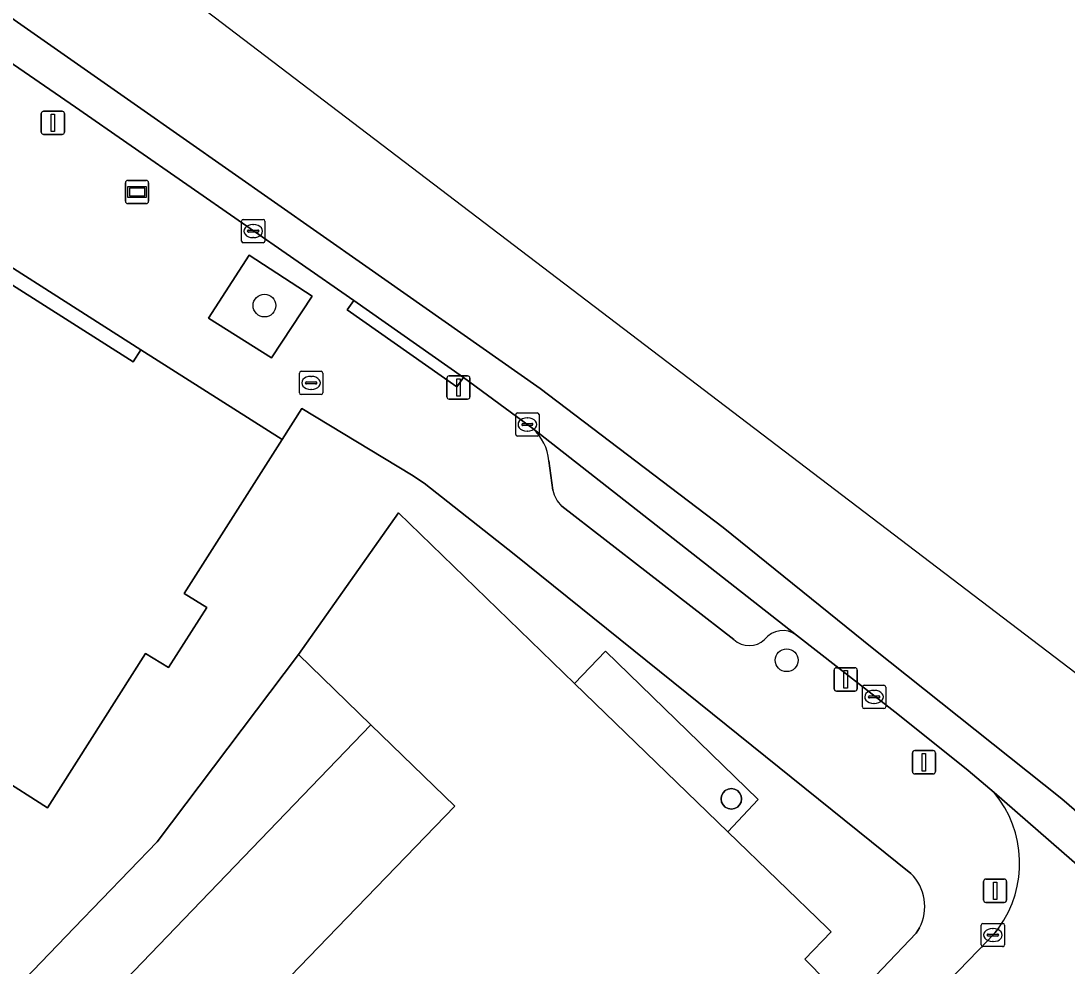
# Model space of a CAD drawing. Extents: x 160349 to 161355, y 381727 to 382854.
# Drawn here: x 161004.1 to 161048.99, y 382748.36 to 382788.93 of the extents above; entities that cross this region are included whole.
import ezdxf

# ---------------------------------------------------------------- set-up
doc = ezdxf.new("R2010")
doc.units = 0
for name, color, linetype in [('IMGEO_Boom', 7, 'Continuous'), ('IMGEO_Brandkraan', 7, 'Continuous'), ('IMGEO_Drukknoppaal', 7, 'Continuous'), ('IMGEO_Erf', 7, 'Continuous'), ('IMGEO_Groenvoorziening', 7, 'Continuous'), ('IMGEO_Kolk', 7, 'Continuous'), ('IMGEO_Lichtmast', 7, 'Continuous'), ('IMGEO_Pand', 7, 'Continuous'), ('IMGEO_Pand_overbouw', 7, 'Continuous'), ('IMGEO_Parkeervlak_open', 7, 'Continuous'), ('IMGEO_Rijbaan_lokaal_gesloten', 7, 'Continuous'), ('IMGEO_Rijbaan_lokaal_open', 7, 'Continuous'), ('IMGEO_Verkeersregelinstallatiepaal', 7, 'Continuous'), ('IMGEO_Voetpad_open', 7, 'Continuous'), ('IMGEO_Wegwijzer', 7, 'Continuous')]:
    doc.layers.add(name, color=color, linetype=linetype)

msp = doc.modelspace()

# ---------------------------------------------------------------- linework, layer by layer
at = {"layer": 'IMGEO_Boom'}
for centre in [(161014.548, 382776.709), (161036.956, 382761.485)]:
    msp.add_circle(centre, 0.489, dxfattribs=at)
at = {"layer": 'IMGEO_Brandkraan'}
for p, q in [((161016.123, 382773.888), (161016.975, 382773.888)), ((161016.048, 382772.962), (161016.048, 382773.814)), ((161016.35, 382773.431), (161016.748, 382773.431)), ((161016.536, 382773.668), (161016.561, 382773.668)), ((161017.049, 382773.814), (161017.049, 382772.962)), ((161016.307, 382773.382), (161016.307, 382773.394)), ((161016.745, 382773.345), (161016.347, 382773.345)), ((161016.559, 382773.108), (161016.534, 382773.108)), ((161016.791, 382773.394), (161016.791, 382773.382)), ((161016.975, 382772.888), (161016.123, 382772.888))]:
    msp.add_line(p, q, dxfattribs=at)
for points in [[(161016.123, 382773.888), (161016.975, 382773.888)], [(161016.048, 382772.962), (161016.048, 382773.814)], [(161017.049, 382773.814), (161017.049, 382772.962)], [(161016.975, 382772.888), (161016.123, 382772.888)]]:
    msp.add_lwpolyline(points, dxfattribs=at)
for centre, radius, start, end in [((161016.125, 382773.812), 0.0765, 91.552, 178.448), ((161016.125, 382773.812), 0.0765, 91.552, 178.448), ((161016.973, 382773.812), 0.0765, 1.552, 88.448), ((161016.973, 382773.812), 0.0765, 1.552, 88.448), ((161016.347, 382773.391), 0.0403, 85.8775, 175.7526), ((161016.752, 382773.393), 0.0386, 1.7309, 96.639), ((161016.344, 382773.381), 0.0366, 178.938, 274.7102), ((161016.748, 382773.388), 0.043, 264.8664, 352.4533), ((161016.125, 382772.964), 0.0765, 181.552, 268.448), ((161016.125, 382772.964), 0.0765, 181.552, 268.448), ((161016.973, 382772.964), 0.0765, 271.552, 358.448), ((161016.973, 382772.964), 0.0765, 271.552, 358.448)]:
    msp.add_arc(centre, radius, start, end, dxfattribs=at)
for centre, major_axis, ratio, start_param, end_param in [((161016.535, 382773.388), (-0.387, 0.002), 0.722429, 4.712389, 7.853982), ((161016.56, 382773.388), (-0.39, 0.002), 0.717154, 1.570796, 4.712389)]:
    msp.add_ellipse(centre, major_axis=major_axis, ratio=ratio, start_param=start_param, end_param=end_param, dxfattribs=at)
at = {"layer": 'IMGEO_Drukknoppaal'}
for p, q in [((161038.993, 382760.265), (161038.993, 382761.065)), ((161038.993, 382761.065), (161038.993, 382760.265)), ((161039.093, 382761.165), (161039.883, 382761.165)), ((161039.883, 382761.165), (161039.093, 382761.165)), ((161039.983, 382761.065), (161039.983, 382760.265)), ((161039.983, 382760.265), (161039.983, 382761.065)), ((161039.883, 382760.165), (161039.093, 382760.165)), ((161039.093, 382760.165), (161039.883, 382760.165))]:
    msp.add_line(p, q, dxfattribs=at)
msp.add_lwpolyline([(161039.413, 382761.04), (161039.563, 382761.04), (161039.563, 382760.29), (161039.413, 382760.29), (161039.413, 382761.04)], dxfattribs=at)
for centre, start, end in [((161039.093, 382761.065), 90, 180), ((161039.093, 382761.065), 90, 180), ((161039.883, 382761.065), 0, 90), ((161039.883, 382761.065), 360, 90), ((161039.093, 382760.265), 180, 270), ((161039.093, 382760.265), 180, 270), ((161039.883, 382760.265), 270, 0), ((161039.883, 382760.265), 270, 0)]:
    msp.add_arc(centre, 0.1, start, end, dxfattribs=at)
at = {"layer": 'IMGEO_Erf'}
for points in [[(161042.286, 382752.336), (161025.262, 382766.044), (161021.404, 382769.082), (161020.859, 382769.438), (161016.151, 382772.289), (161015.308, 382770.955), (161011.102, 382764.349), (161012.07, 382763.744), (161010.433, 382761.174), (161009.443, 382761.772), (161005.235, 382755.152), (161001.016, 382757.835), (161000, 382758.481), (160999.168, 382759.01), (160999.49, 382759.517), (160955.527, 382787.463)], [(161003.742, 382777.582), (161008.915, 382774.301), (161009.239, 382774.807), (161000, 382780.699)], [(160961.288, 382738.044), (160975.766, 382724.052), (160978.283, 382721.619), (160989.597, 382733.197), (160989.907, 382732.897), (161000, 382743.372), (161006.387, 382750), (161009.94, 382753.687), (161016.012, 382761.728), (161020.296, 382767.816), (161027.855, 382760.495), (161034.431, 382754.127), (161038.692, 382750), (161038.868, 382749.83), (161037.734, 382748.655), (161039.619, 382746.743), (161042.518, 382749.777), (161042.654, 382750)]]:
    msp.add_lwpolyline(points, dxfattribs=at)
for points in [[(161019.116, 382758.717), (161010.726, 382750), (161000, 382738.857), (160980.973, 382719.09), (160992.321, 382708.094), (160993.734, 382709.357), (160984.512, 382718.361), (160996.501, 382730.815), (160997.877, 382729.521), (161000, 382731.717), (161017.671, 382750), (161022.719, 382755.223), (161021.371, 382756.531)], [(161034.226, 382755.277), (161034.164, 382755.4), (161034.142, 382755.536), (161034.164, 382755.672), (161034.226, 382755.795), (161034.323, 382755.892), (161034.446, 382755.954), (161034.582, 382755.976), (161034.718, 382755.954), (161034.841, 382755.892), (161034.938, 382755.795), (161035, 382755.672), (161035.022, 382755.536), (161035, 382755.4), (161034.938, 382755.277), (161034.841, 382755.18), (161034.718, 382755.118), (161034.582, 382755.096), (161034.446, 382755.118), (161034.323, 382755.18)]]:
    msp.add_lwpolyline(points, close=True, dxfattribs=at)
msp.add_arc((161040.896, 382750.92), 1.984, 332.3745, 45.5304, dxfattribs=at)
at = {"layer": 'IMGEO_Groenvoorziening'}
msp.add_lwpolyline([(161014.852, 382774.46), (161016.593, 382777.119), (161013.889, 382778.869), (161012.141, 382776.168)], close=True, dxfattribs=at)
at = {"layer": 'IMGEO_Kolk'}
for p, q in [((161013.564, 382779.479), (161013.564, 382780.331)), ((161013.639, 382780.405), (161014.491, 382780.405)), ((161014.052, 382780.185), (161014.077, 382780.185)), ((161014.565, 382780.331), (161014.565, 382779.479)), ((161013.823, 382779.899), (161013.823, 382779.911)), ((161014.261, 382779.862), (161013.863, 382779.862)), ((161013.866, 382779.948), (161014.264, 382779.948)), ((161014.307, 382779.911), (161014.307, 382779.899)), ((161014.491, 382779.405), (161013.639, 382779.405)), ((161014.075, 382779.625), (161014.05, 382779.625)), ((161025.403, 382772.104), (161026.255, 382772.104)), ((161025.328, 382771.178), (161025.328, 382772.03)), ((161025.63, 382771.647), (161026.028, 382771.647)), ((161025.816, 382771.884), (161025.841, 382771.884)), ((161026.329, 382772.03), (161026.329, 382771.178)), ((161025.587, 382771.598), (161025.587, 382771.61)), ((161026.025, 382771.561), (161025.627, 382771.561)), ((161025.839, 382771.324), (161025.814, 382771.324)), ((161026.071, 382771.61), (161026.071, 382771.598)), ((161026.255, 382771.104), (161025.403, 382771.104)), ((161040.28, 382760.411), (161041.132, 382760.411)), ((161040.205, 382759.485), (161040.205, 382760.337)), ((161040.693, 382760.191), (161040.718, 382760.191)), ((161041.206, 382760.337), (161041.206, 382759.485)), ((161040.464, 382759.905), (161040.464, 382759.917)), ((161040.902, 382759.868), (161040.504, 382759.868)), ((161040.507, 382759.954), (161040.905, 382759.954)), ((161040.716, 382759.631), (161040.691, 382759.631)), ((161040.948, 382759.917), (161040.948, 382759.905)), ((161041.132, 382759.411), (161040.28, 382759.411)), ((161045.305, 382749.267), (161045.305, 382750.119)), ((161045.38, 382750.193), (161046.232, 382750.193)), ((161046.306, 382750.119), (161046.306, 382749.267)), ((161045.564, 382749.687), (161045.564, 382749.699)), ((161046.002, 382749.65), (161045.604, 382749.65)), ((161045.607, 382749.736), (161046.005, 382749.736)), ((161045.793, 382749.973), (161045.818, 382749.973)), ((161046.048, 382749.699), (161046.048, 382749.687)), ((161046.232, 382749.193), (161045.38, 382749.193)), ((161045.816, 382749.413), (161045.791, 382749.413))]:
    msp.add_line(p, q, dxfattribs=at)
for points in [[(161013.564, 382779.479), (161013.564, 382780.331)], [(161013.639, 382780.405), (161014.491, 382780.405)], [(161014.565, 382780.331), (161014.565, 382779.479)], [(161014.491, 382779.405), (161013.639, 382779.405)], [(161025.403, 382772.104), (161026.255, 382772.104)], [(161025.328, 382771.178), (161025.328, 382772.03)], [(161026.329, 382772.03), (161026.329, 382771.178)], [(161026.255, 382771.104), (161025.403, 382771.104)], [(161040.28, 382760.411), (161041.132, 382760.411)], [(161040.205, 382759.485), (161040.205, 382760.337)], [(161041.206, 382760.337), (161041.206, 382759.485)], [(161041.132, 382759.411), (161040.28, 382759.411)], [(161045.305, 382749.267), (161045.305, 382750.119)], [(161045.38, 382750.193), (161046.232, 382750.193)], [(161046.306, 382750.119), (161046.306, 382749.267)], [(161046.232, 382749.193), (161045.38, 382749.193)]]:
    msp.add_lwpolyline(points, dxfattribs=at)
for centre, radius, start, end in [((161013.641, 382780.329), 0.0765, 91.552, 178.448), ((161013.641, 382780.329), 0.0765, 91.552, 178.448), ((161014.489, 382780.329), 0.0765, 1.552, 88.448), ((161014.489, 382780.329), 0.0765, 1.552, 88.448), ((161013.863, 382779.908), 0.0403, 85.8775, 175.7526), ((161013.86, 382779.898), 0.0366, 178.938, 274.7102), ((161014.264, 382779.905), 0.043, 264.8664, 352.4533), ((161014.268, 382779.91), 0.0386, 1.7309, 96.639), ((161013.641, 382779.481), 0.0765, 181.552, 268.448), ((161013.641, 382779.481), 0.0765, 181.552, 268.448), ((161014.489, 382779.481), 0.0765, 271.552, 358.448), ((161014.489, 382779.481), 0.0765, 271.552, 358.448), ((161025.405, 382772.028), 0.0765, 91.552, 178.448), ((161025.405, 382772.028), 0.0765, 91.552, 178.448), ((161026.253, 382772.028), 0.0765, 1.552, 88.448), ((161026.253, 382772.028), 0.0765, 1.552, 88.448), ((161025.627, 382771.607), 0.0403, 85.8775, 175.7526), ((161026.032, 382771.609), 0.0386, 1.7309, 96.639), ((161025.624, 382771.597), 0.0366, 178.938, 274.7102), ((161026.028, 382771.604), 0.043, 264.8664, 352.4533), ((161025.405, 382771.18), 0.0765, 181.552, 268.448), ((161025.405, 382771.18), 0.0765, 181.552, 268.448), ((161026.253, 382771.18), 0.0765, 271.552, 358.448), ((161026.253, 382771.18), 0.0765, 271.552, 358.448), ((161040.282, 382760.335), 0.0765, 91.552, 178.448), ((161040.282, 382760.335), 0.0765, 91.552, 178.448), ((161041.13, 382760.335), 0.0765, 1.552, 88.448), ((161041.13, 382760.335), 0.0765, 1.552, 88.448), ((161040.504, 382759.914), 0.0403, 85.8775, 175.7526), ((161040.501, 382759.904), 0.0366, 178.938, 274.7102), ((161040.905, 382759.911), 0.043, 264.8664, 352.4533), ((161040.909, 382759.916), 0.0386, 1.7309, 96.639), ((161040.282, 382759.487), 0.0765, 181.552, 268.448), ((161040.282, 382759.487), 0.0765, 181.552, 268.448), ((161041.13, 382759.487), 0.0765, 271.552, 358.448), ((161041.13, 382759.487), 0.0765, 271.552, 358.448), ((161045.382, 382750.117), 0.0765, 91.552, 178.448), ((161045.382, 382750.117), 0.0765, 91.552, 178.448), ((161046.23, 382750.117), 0.0765, 1.552, 88.448), ((161046.23, 382750.117), 0.0765, 1.552, 88.448), ((161045.604, 382749.696), 0.0403, 85.8775, 175.7526), ((161045.601, 382749.686), 0.0366, 178.938, 274.7102), ((161046.005, 382749.693), 0.043, 264.8664, 352.4533), ((161046.009, 382749.698), 0.0386, 1.7309, 96.639), ((161045.382, 382749.269), 0.0765, 181.552, 268.448), ((161045.382, 382749.269), 0.0765, 181.552, 268.448), ((161046.23, 382749.269), 0.0765, 271.552, 358.448), ((161046.23, 382749.269), 0.0765, 271.552, 358.448)]:
    msp.add_arc(centre, radius, start, end, dxfattribs=at)
for centre, major_axis, ratio, start_param, end_param in [((161014.051, 382779.905), (-0.387, 0.002), 0.722429, 4.712389, 7.853982), ((161014.076, 382779.905), (-0.39, 0.002), 0.717154, 1.570796, 4.712389), ((161025.815, 382771.604), (-0.387, 0.002), 0.722429, 4.712389, 7.853982), ((161025.84, 382771.604), (-0.39, 0.002), 0.717154, 1.570796, 4.712389), ((161040.692, 382759.911), (-0.387, 0.002), 0.722429, 4.712389, 7.853982), ((161040.717, 382759.911), (-0.39, 0.002), 0.717154, 1.570796, 4.712389), ((161045.792, 382749.693), (-0.387, 0.002), 0.722429, 4.712389, 7.853982), ((161045.817, 382749.693), (-0.39, 0.002), 0.717154, 1.570796, 4.712389)]:
    msp.add_ellipse(centre, major_axis=major_axis, ratio=ratio, start_param=start_param, end_param=end_param, dxfattribs=at)
at = {"layer": 'IMGEO_Lichtmast'}
for p, q in [((161022.376, 382772.792), (161022.376, 382773.592)), ((161022.376, 382773.592), (161022.376, 382772.792)), ((161022.476, 382773.692), (161023.266, 382773.692)), ((161023.266, 382773.692), (161022.476, 382773.692)), ((161023.366, 382773.592), (161023.366, 382772.792)), ((161023.366, 382772.792), (161023.366, 382773.592)), ((161023.266, 382772.692), (161022.476, 382772.692)), ((161022.476, 382772.692), (161023.266, 382772.692))]:
    msp.add_line(p, q, dxfattribs=at)
msp.add_lwpolyline([(161022.796, 382773.567), (161022.946, 382773.567), (161022.946, 382772.817), (161022.796, 382772.817), (161022.796, 382773.567)], dxfattribs=at)
for centre, start, end in [((161022.476, 382773.592), 90, 180), ((161022.476, 382773.592), 90, 180), ((161023.266, 382773.592), 0, 90), ((161023.266, 382773.592), 360, 90), ((161022.476, 382772.792), 180, 270), ((161022.476, 382772.792), 180, 270), ((161023.266, 382772.792), 270, 0), ((161023.266, 382772.792), 270, 0)]:
    msp.add_arc(centre, 0.1, start, end, dxfattribs=at)
at = {"layer": 'IMGEO_Pand'}
msp.add_lwpolyline([(161001.016, 382757.835), (161005.235, 382755.152), (161009.443, 382761.772), (161010.433, 382761.174), (161012.07, 382763.744), (161011.102, 382764.349), (161015.308, 382770.955), (161009.239, 382774.807), (161008.915, 382774.301), (161003.742, 382777.582)], dxfattribs=at)
for points in [[(160993.734, 382709.357), (161000, 382715.837), (161003.911, 382719.882), (161008.852, 382715.077), (161010.592, 382716.905), (161005.585, 382721.571), (161030.629, 382747.527), (161035.694, 382742.675), (161039.619, 382746.743), (161037.734, 382748.655), (161038.868, 382749.83), (161038.692, 382750), (161034.431, 382754.127), (161027.855, 382760.495), (161020.296, 382767.816), (161016.012, 382761.728), (161019.116, 382758.717), (161021.371, 382756.531), (161022.719, 382755.223), (161017.671, 382750), (161000, 382731.717), (160997.877, 382729.521), (160996.501, 382730.815), (160984.512, 382718.361)], [(161034.582, 382755.096), (161034.718, 382755.118), (161034.841, 382755.18), (161034.938, 382755.277), (161035, 382755.4), (161035.022, 382755.536), (161035, 382755.672), (161034.938, 382755.795), (161034.841, 382755.892), (161034.718, 382755.954), (161034.582, 382755.976), (161034.446, 382755.954), (161034.323, 382755.892), (161034.226, 382755.795), (161034.164, 382755.672), (161034.142, 382755.536), (161034.164, 382755.4), (161034.226, 382755.277), (161034.323, 382755.18), (161034.446, 382755.118)]]:
    msp.add_lwpolyline(points, close=True, dxfattribs=at)
at = {"layer": 'IMGEO_Pand_overbouw'}
msp.add_lwpolyline([(161035.737, 382755.512), (161029.188, 382761.869), (161027.855, 382760.495), (161034.431, 382754.127)], close=True, dxfattribs=at)
at = {"layer": 'IMGEO_Parkeervlak_open'}
for points in [[(161037.377, 382762.566), (161026.061, 382771.427)], [(161026.754, 382770.052), (161026.922, 382768.779)], [(161027.301, 382768.106), (161034.687, 382762.381)]]:
    msp.add_lwpolyline(points, dxfattribs=at)
for centre, radius, start, end in [((161024.649, 382769.853), 2.115, 5.3982, 48.098), ((161028.282, 382769.102), 1.398, 193.3522, 225.4199), ((161036.788, 382761.772), 0.989, 53.424, 141.8257), ((161035.347, 382763.057), 0.945, 225.6796, 314.4936)]:
    msp.add_arc(centre, radius, start, end, dxfattribs=at)
at = {"layer": 'IMGEO_Rijbaan_lokaal_gesloten'}
for points in [[(161114.783, 382697.881), (161123.098, 382687.421), (161124.111, 382688.246), (161112.373, 382702.72), (161065.685, 382748.492), (161009.567, 382791.248), (160980.002, 382813.773), (160974.423, 382818.724), (160950.316, 382840.118)], [(160952.24, 382831.517), (160946.642, 382835.74), (160942.11, 382830.597), (160972.386, 382809.944), (160988.091, 382799.594), (160994.037, 382795.544), (160996.318, 382794.223), (161009.1, 382785.272), (161018.899, 382778.405), (161026.379, 382773.149), (161034.238, 382767.182), (161040.629, 382762.02), (161048.771, 382755.532), (161055.73, 382749.517), (161062.595, 382743.266), (161070.548, 382735.499), (161076.797, 382729.01), (161084.845, 382720.676), (161095.638, 382708.978), (161106.29, 382697.045), (161117.925, 382683.211), (161122.396, 382686.849), (161112.177, 382699.67)], [(161106.29, 382697.045), (161095.638, 382708.978), (161084.845, 382720.676), (161076.797, 382729.01), (161070.548, 382735.499), (161062.595, 382743.266), (161055.73, 382749.517), (161048.771, 382755.532), (161040.629, 382762.02), (161034.238, 382767.182), (161026.379, 382773.149), (161018.899, 382778.405), (161009.1, 382785.272), (160996.318, 382794.223), (160994.037, 382795.544), (160988.091, 382799.594)], [(160987.465, 382798.714), (160986.4, 382797.187), (161003.118, 382787.5), (161006.444, 382785.231), (161018.387, 382776.929), (161023.089, 382773.623), (161025.911, 382771.545), (161026.061, 382771.427), (161037.377, 382762.566), (161041.732, 382759.178), (161044.739, 382756.755), (161045.861, 382755.807), (161052.527, 382750), (161056.481, 382746.555), (161056.76, 382746.305), (161059.314, 382743.983), (161063.735, 382739.812), (161068.775, 382734.896), (161071.831, 382731.765), (161080.033, 382723.306)]]:
    msp.add_lwpolyline(points, dxfattribs=at)
at = {"layer": 'IMGEO_Rijbaan_lokaal_open'}
for points in [[(161056.481, 382746.555), (161052.527, 382750), (161045.861, 382755.807)], [(161046.061, 382750), (161045.907, 382749.797), (161045.596, 382749.475), (161041.353, 382745.083), (161045.082, 382741.444), (161050.099, 382746.545)]]:
    msp.add_lwpolyline(points, dxfattribs=at)
msp.add_arc((161042.194, 382752.774), 4.759, 324.3519, 39.5932, dxfattribs=at)
at = {"layer": 'IMGEO_Verkeersregelinstallatiepaal'}
for p, q in [((161004.972, 382784.153), (161004.972, 382784.953)), ((161004.972, 382784.953), (161004.972, 382784.153)), ((161005.072, 382785.053), (161005.862, 382785.053)), ((161005.862, 382785.053), (161005.072, 382785.053)), ((161005.962, 382784.953), (161005.962, 382784.153)), ((161005.962, 382784.153), (161005.962, 382784.953)), ((161005.862, 382784.053), (161005.072, 382784.053)), ((161005.072, 382784.053), (161005.862, 382784.053)), ((161042.35, 382756.706), (161042.35, 382757.506)), ((161042.35, 382757.506), (161042.35, 382756.706)), ((161042.45, 382757.606), (161043.24, 382757.606)), ((161043.24, 382757.606), (161042.45, 382757.606)), ((161043.34, 382757.506), (161043.34, 382756.706)), ((161043.34, 382756.706), (161043.34, 382757.506)), ((161043.24, 382756.606), (161042.45, 382756.606)), ((161042.45, 382756.606), (161043.24, 382756.606)), ((161045.405, 382751.192), (161045.405, 382751.992)), ((161045.405, 382751.992), (161045.405, 382751.192)), ((161045.505, 382752.092), (161046.295, 382752.092)), ((161046.295, 382752.092), (161045.505, 382752.092)), ((161046.395, 382751.992), (161046.395, 382751.192)), ((161046.395, 382751.192), (161046.395, 382751.992)), ((161046.295, 382751.092), (161045.505, 382751.092)), ((161045.505, 382751.092), (161046.295, 382751.092))]:
    msp.add_line(p, q, dxfattribs=at)
for points in [[(161005.392, 382784.928), (161005.542, 382784.928), (161005.542, 382784.178), (161005.392, 382784.178), (161005.392, 382784.928)], [(161042.77, 382757.481), (161042.92, 382757.481), (161042.92, 382756.731), (161042.77, 382756.731), (161042.77, 382757.481)], [(161045.825, 382751.967), (161045.975, 382751.967), (161045.975, 382751.217), (161045.825, 382751.217), (161045.825, 382751.967)]]:
    msp.add_lwpolyline(points, dxfattribs=at)
for centre, start, end in [((161005.072, 382784.953), 90, 180), ((161005.072, 382784.953), 90, 180), ((161005.862, 382784.953), 0, 90), ((161005.862, 382784.953), 360, 90), ((161005.072, 382784.153), 180, 270), ((161005.072, 382784.153), 180, 270), ((161005.862, 382784.153), 270, 0), ((161005.862, 382784.153), 270, 0), ((161042.45, 382757.506), 90, 180), ((161042.45, 382757.506), 90, 180), ((161043.24, 382757.506), 0, 90), ((161043.24, 382757.506), 360, 90), ((161042.45, 382756.706), 180, 270), ((161042.45, 382756.706), 180, 270), ((161043.24, 382756.706), 270, 0), ((161043.24, 382756.706), 270, 0), ((161045.505, 382751.992), 90, 180), ((161045.505, 382751.992), 90, 180), ((161046.295, 382751.992), 0, 90), ((161046.295, 382751.992), 360, 90), ((161045.505, 382751.192), 180, 270), ((161045.505, 382751.192), 180, 270), ((161046.295, 382751.192), 270, 0), ((161046.295, 382751.192), 270, 0)]:
    msp.add_arc(centre, 0.1, start, end, dxfattribs=at)
at = {"layer": 'IMGEO_Voetpad_open'}
for points in [[(160933.999, 382826.061), (160932.549, 382824.2), (160963.053, 382808.729), (160961.337, 382805.55), (160963.954, 382803.686), (161000, 382780.699), (161009.239, 382774.807), (161015.308, 382770.955), (161016.151, 382772.289), (161020.859, 382769.438), (161021.404, 382769.082), (161025.262, 382766.044), (161042.286, 382752.336)], [(161026.061, 382771.427), (161025.911, 382771.545), (161023.089, 382773.623), (161022.802, 382773.214), (161018.1, 382776.52), (161018.387, 382776.929), (161006.444, 382785.231), (161003.118, 382787.5), (160986.4, 382797.187)], [(161026.922, 382768.779), (161026.754, 382770.052)], [(161034.687, 382762.381), (161027.301, 382768.106)], [(161045.861, 382755.807), (161044.739, 382756.755), (161041.732, 382759.178), (161037.377, 382762.566)], [(161042.654, 382750), (161042.518, 382749.777), (161039.619, 382746.743), (161040.753, 382745.63), (161040.992, 382745.344), (161041.353, 382745.083), (161045.596, 382749.475), (161045.907, 382749.797), (161046.061, 382750)]]:
    msp.add_lwpolyline(points, dxfattribs=at)
for points in [[(161013.889, 382778.869), (161016.593, 382777.119), (161014.852, 382774.46), (161012.141, 382776.168)], [(161023.089, 382773.623), (161018.387, 382776.929), (161018.1, 382776.52), (161022.802, 382773.214)], [(161019.116, 382758.717), (161016.012, 382761.728), (161009.94, 382753.687), (161006.387, 382750), (161000, 382743.372), (160989.907, 382732.897), (160978.658, 382721.222), (160980.973, 382719.09), (161000, 382738.857), (161010.726, 382750)]]:
    msp.add_lwpolyline(points, close=True, dxfattribs=at)
for centre, radius, start, end in [((161024.649, 382769.853), 2.115, 5.3982, 48.098), ((161028.282, 382769.102), 1.398, 193.3522, 225.4199), ((161036.788, 382761.772), 0.989, 53.424, 141.8257), ((161035.347, 382763.057), 0.945, 225.6796, 314.4936), ((161042.194, 382752.774), 4.759, 324.3519, 39.5932), ((161040.896, 382750.92), 1.984, 332.3745, 45.5304)]:
    msp.add_arc(centre, radius, start, end, dxfattribs=at)
at = {"layer": 'IMGEO_Wegwijzer'}
for p, q in [((161008.583, 382781.183), (161008.583, 382781.983)), ((161008.583, 382781.983), (161008.583, 382781.183)), ((161008.683, 382782.083), (161009.473, 382782.083)), ((161009.473, 382782.083), (161008.683, 382782.083)), ((161009.573, 382781.983), (161009.573, 382781.183)), ((161009.573, 382781.183), (161009.573, 382781.983)), ((161009.473, 382781.083), (161008.683, 382781.083)), ((161008.683, 382781.083), (161009.473, 382781.083))]:
    msp.add_line(p, q, dxfattribs=at)
for points in [[(161008.684, 382781.815), (161009.472, 382781.815), (161009.472, 382781.351), (161008.684, 382781.351), (161008.684, 382781.815)], [(161008.749, 382781.75), (161008.749, 382781.416), (161009.407, 382781.416), (161009.407, 382781.75), (161008.749, 382781.75)]]:
    msp.add_lwpolyline(points, dxfattribs=at)
for centre, start, end in [((161008.683, 382781.983), 90, 180), ((161008.683, 382781.983), 90, 180), ((161009.473, 382781.983), 0, 90), ((161009.473, 382781.983), 360, 90), ((161008.683, 382781.183), 180, 270), ((161008.683, 382781.183), 180, 270), ((161009.473, 382781.183), 270, 0), ((161009.473, 382781.183), 270, 0)]:
    msp.add_arc(centre, 0.1, start, end, dxfattribs=at)

doc.saveas('drawing.dxf')
